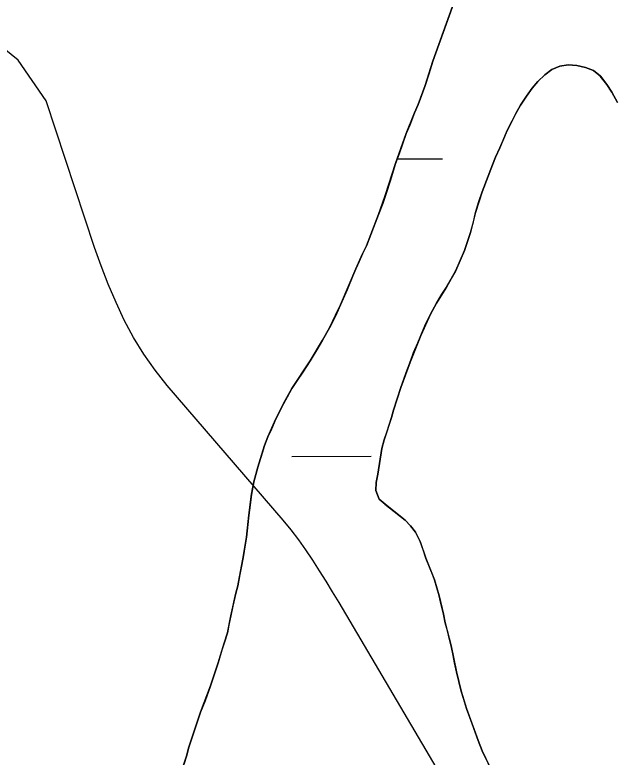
# Model space of a CAD drawing. Extents: x 3297716 to 3335574, y 688621 to 713991.
# Drawn here: x 3320990.9 to 3321232, y 698456.2 to 698755.9 of the extents above; entities that cross this region are included whole.
import ezdxf

# ---------------------------------------------------------------- set-up
doc = ezdxf.new("R2010")
doc.units = 0
for name, color, linetype in [('V-RIVR-EDGE', 7, 'Continuous'), ('V-SITE-VEGE', 7, 'Continuous'), ('V-TOPO-MAJR', 7, 'Continuous'), ('V-TOPO-SHOR', 7, 'Continuous'), ('V-WETL-SWMP', 7, 'Continuous')]:
    doc.layers.add(name, color=color, linetype=linetype)

msp = doc.modelspace()

# ---------------------------------------------------------------- linework, layer by layer
at = {"layer": 'V-RIVR-EDGE'}
msp.add_spline([(3321618.45, 701061.3), (3321639.17, 701040.92), (3321661.92, 701020.55), (3321674.32, 701007.67), (3321694.16, 700986.07), (3321717.72, 700957.41), (3321720.61, 700953.26), (3321724.75, 700950.76), (3321726.82, 700949.51), (3321730.12, 700946.19), (3321742.93, 700927.09), (3321753.65, 700905.93), (3321756.11, 700893.9), (3321759.81, 700884.36), (3321768.06, 700867.34), (3321776.73, 700853.23), (3321786.64, 700837.46), (3321794.49, 700827.9), (3321804.41, 700817.1), (3321812.69, 700810.04), (3321821.8, 700809.18), (3321830.09, 700806.68), (3321833.39, 700803.77), (3321835.87, 700798.79), (3321840.83, 700792.97), (3321849.52, 700787.56), (3321852, 700783.83), (3321866.46, 700765.14), (3321875.54, 700751.02), (3321880.08, 700741.06), (3321885.01, 700725.72), (3321889.55, 700717), (3321895.75, 700710.35), (3321901.94, 700699.15), (3321908.12, 700684.63), (3321912.22, 700664.31), (3321919.16, 700623.67), (3321922, 700598.79), (3321922.33, 700564.8), (3321921.8, 700517.55), (3321919.28, 700502.22), (3321912.99, 700476.13), (3321905.84, 700433.04), (3321899.49, 700379.59), (3321893.61, 700348.1), (3321887.31, 700316.2), (3321880.2, 700288.86), (3321874.74, 700259.03), (3321869.25, 700218.84), (3321863.73, 700164.56), (3321860.77, 700141.35), (3321859.51, 700133.9), (3321857.38, 700109.86), (3321857.72, 700080.85), (3321854.3, 700038.58), (3321847.95, 699987.61), (3321847.83, 699937.46), (3321848.6, 699913.83), (3321849.33, 699873.21), (3321853.78, 699830.51), (3321854.96, 699803.15), (3321853.26, 699786.99), (3321851.54, 699762.54), (3321847.36, 699747.63), (3321844.45, 699743.9), (3321843.17, 699728.57), (3321839.41, 699718.22), (3321831.1, 699708.71), (3321827.36, 699705.81), (3321826.94, 699701.67), (3321826.9, 699687.16), (3321823.15, 699678.88), (3321813.6, 699670.62), (3321798.66, 699664.44), (3321785.76, 699644.16), (3321779.93, 699632.57), (3321773.21, 699598.6), (3321768.1, 699540.58), (3321765.15, 699519.86), (3321762.59, 699492.93), (3321757.53, 699458.54), (3321751.27, 699439.49), (3321741.26, 699415.47), (3321732.08, 699391.04), (3321722.08, 699368.27), (3321716.24, 699354.61), (3321712.46, 699334.72), (3321711.17, 699313.17), (3321708.16, 699269.24), (3321710.2, 699258.88), (3321713.08, 699250.99), (3321718.86, 699240.62), (3321727.54, 699231.89), (3321733.75, 699226.9), (3321735.8, 699219.85), (3321729.5, 699186.29), (3321720.32, 699159.37), (3321709.07, 699134.53), (3321700.31, 699115.49), (3321685.36, 699100.6), (3321679.12, 699094.4), (3321674.96, 699087.37), (3321674.54, 699083.64), (3321670.34, 699063.75), (3321660.32, 699031.86), (3321651.17, 699018.62), (3321638.28, 699002.49), (3321632.02, 698987.58), (3321625.76, 698968.12), (3321619.46, 698936.22), (3321615.66, 698908.04), (3321607.29, 698875.32), (3321593.49, 698825.61), (3321583.49, 698805.33), (3321580.14, 698792.07), (3321580.11, 698777.57), (3321580.08, 698768.03), (3321572.16, 698748.16), (3321567.94, 698717.91), (3321559.1, 698663.64), (3321555.74, 698647.06), (3321554.07, 698638.36), (3321550.73, 698631.74), (3321551.53, 698617.65), (3321548.59, 698601.9), (3321548.13, 698586.15), (3321543.97, 698577.46), (3321538.14, 698566.28), (3321534.37, 698551.37), (3321535.17, 698541.42), (3321533.49, 698532.72), (3321521.4, 698502.08), (3321503.45, 698451.14), (3321490.53, 698421.75), (3321481.38, 698409.33), (3321476.81, 698403.96), (3321474.3, 698395.26), (3321466.79, 698374.55), (3321458.45, 698355.09), (3321454.28, 698343.91), (3321453.02, 698339.36), (3321455.92, 698336.45), (3321456.74, 698333.13), (3321454.65, 698329.4), (3321448.83, 698321.96), (3321440.11, 698313.69), (3321430.98, 698308.32), (3321420.6, 698301.3), (3321418.1, 698296.34), (3321412.68, 698284.33), (3321407.28, 698277.71), (3321395.61, 698252.46), (3321375.16, 698198.21), (3321359.31, 698158.46), (3321345.97, 698126.16), (3321337.19, 698093.85), (3321334.25, 698078.94), (3321334.23, 698070.24), (3321336.69, 698059.45), (3321328.74, 698032.12), (3321314.56, 697996.09), (3321306.62, 697968.76), (3321301.21, 697958.41), (3321293.31, 697951.38), (3321284.15, 697933.99), (3321274.57, 697915.37), (3321271.23, 697904.6), (3321272.45, 697893.82), (3321272.42, 697881.8), (3321266.57, 697862.33), (3321256.95, 697828.37), (3321254.44, 697817.6), (3321249.85, 697808.08), (3321241.51, 697787.79), (3321233.61, 697774.54), (3321226.53, 697762.13), (3321220.27, 697745.56), (3321216.1, 697733.97), (3321215.67, 697727.34), (3321217.73, 697725.67), (3321219.8, 697723.6), (3321219.37, 697718.62), (3321208.12, 697691.71), (3321197.7, 697668.11), (3321194.79, 697666.04), (3321191.06, 697666.05), (3321191.45, 697656.52), (3321188.95, 697651.55), (3321185.63, 697649.07), (3321180.24, 697647.84), (3321181.04, 697635.82), (3321179.37, 697630.85), (3321174.8, 697625.89), (3321172.29, 697619.26), (3321170.2, 697612.22), (3321164.33, 697585.71), (3321162.65, 697577.01), (3321158.92, 697575.78), (3321154.35, 697570.81), (3321148.51, 697557.56), (3321144.77, 697550.53), (3321143.91, 697539.34), (3321140.58, 697535.62), (3321134.77, 697529.41), (3321132.68, 697525.27), (3321128.5, 697509.53), (3321122.64, 697486.75), (3321103.06, 697447.42), (3321100.98, 697441.63), (3321100.95, 697432.92), (3321091.79, 697415.12), (3321084.3, 697404.36), (3321071.4, 697382.01), (3321064.34, 697376.64), (3321056.87, 697372.93), (3321048.14, 697363.42), (3321041.07, 697351), (3321031.9, 697332.37), (3321023.56, 697312.08), (3321015.63, 697288.06), (3321006.43, 697254.51), (3320994.76, 697229.67), (3320983.51, 697207.32), (3320979.36, 697203.6), (3320975.6, 697193.66), (3320968.09, 697172.54), (3320962.64, 697145.61), (3320955.95, 697122.42), (3320943.84, 697086.8), (3320940.48, 697069.4), (3320936.31, 697061.12), (3320926.34, 697048.71), (3320920.93, 697043.34), (3320909.64, 697002.33), (3320899.61, 696969.2), (3320887.51, 696935.24), (3320880.84, 696920.33), (3320879.58, 696912.46), (3320883.28, 696900.43), (3320882.85, 696894.63), (3320876.18, 696878.07), (3320871.56, 696854.04), (3320866.95, 696835.81), (3320859.86, 696815.94), (3320857.35, 696806.82), (3320853.17, 696794.4), (3320849.83, 696784.46), (3320847.3, 696766.64), (3320843.13, 696755.46), (3320836.06, 696746.78), (3320830.23, 696736.43), (3320825.62, 696714.06), (3320819.78, 696699.98), (3320814.39, 696700.82), (3320813.53, 696688.39), (3320798.51, 696648.22), (3320788.51, 696625.45), (3320782.7, 696621.73), (3320776.44, 696606.83), (3320773.11, 696599.38), (3320766.05, 696592.76), (3320752.32, 696573.31), (3320739.41, 696550.14), (3320720.25, 696512.05), (3320700.68, 696473.55), (3320668.58, 696401.51), (3320646.49, 696351.83), (3320619.82, 696291.38), (3320606.9, 696264.05), (3320587.72, 696216.85), (3320576.88, 696191.59), (3320559.79, 696152.26), (3320552.68, 696128.24), (3320546.41, 696106.29), (3320536.39, 696076.47), (3320526.77, 696040.43), (3320506.73, 695984.11), (3320462.47, 695850.34), (3320450.34, 695806.02), (3320441.99, 695784.08), (3320420.24, 695702.06), (3320413.95, 695672.23), (3320409.31, 695639.92), (3320408.02, 695624.17), (3320406.74, 695608.42), (3320408.37, 695594.32), (3320410.83, 695583.96), (3320416.18, 695571.92), (3320421.98, 695567.35), (3320430.26, 695563.18), (3320436.88, 695558.19), (3320439.76, 695552.38), (3320445.95, 695539.93), (3320448.82, 695529.15), (3320449.62, 695514.64), (3320448.35, 695507.18), (3320445.85, 695499.32), (3320439.61, 695490.63), (3320432.95, 695478.62), (3320425.04, 695464.14), (3320423.36, 695454.61), (3320416.68, 695438.87), (3320407.94, 695423.56), (3320400.05, 695416.95), (3320392.16, 695411.99), (3320377.64, 695405.4), (3320369.77, 695408.32), (3320357.76, 695410.42), (3320346.57, 695411.28), (3320320.43, 695400.15), (3320298.01, 695386.53), (3320249, 695343.13), (3320201.63, 695295.58), (3320188.34, 695286.49), (3320177.97, 695282.37), (3320168.43, 695279.5), (3320163.44, 695274.95), (3320158.02, 695258.8), (3320150.48, 695228.14), (3320140.07, 695207.45), (3320125.48, 695174.32), (3320115.05, 695149.48), (3320110.04, 695134.99), (3320108.37, 695129.6), (3320108.36, 695125.87), (3320112.48, 695115.91), (3320113.71, 695108.45), (3320113.28, 695102.65), (3320106.62, 695091.47), (3320104.12, 695086.92), (3320100.38, 695081.54), (3320098.3, 695077.82), (3320098.29, 695074.91), (3320104.89, 695063.71), (3320105.7, 695055.41), (3320108.15, 695041.32), (3320112.69, 695030.11), (3320122.19, 695016.41), (3320128.39, 695010.18), (3320133.76, 695004.36), (3320135.82, 694999.39), (3320135.81, 694993.17), (3320132.46, 694981.16), (3320110.39, 694941.42), (3320095, 694917.83), (3320080.04, 694902.95), (3320068.41, 694893.44), (3320055.95, 694881.45), (3320033.07, 694848.77), (3319991.89, 694787.94), (3319966.93, 694752.36), (3319939.88, 694710.15), (3319919.91, 694678.69), (3319900.35, 694647.24), (3319884.95, 694618.27), (3319831.21, 694511.88), (3319802.89, 694453.92), (3319782.47, 694411.28), (3319716.3, 694301.19), (3319680.91, 694240.35), (3319651.35, 694187.37), (3319580.16, 694059.05), (3319556.78, 694017.46)], degree=3, dxfattribs=at)
at = {"layer": 'V-SITE-VEGE'}
for points in [[(3321058.06, 698450.19), (3321060.17, 698456.6), (3321061.14, 698460.27), (3321065.86, 698474.36), (3321069.86, 698485.03), (3321072.95, 698494.29), (3321075.39, 698502.28), (3321076.78, 698506.45), (3321078.06, 698513.28), (3321080.07, 698522.45), (3321080.88, 698525.44), (3321083.21, 698537.6), (3321084.4, 698545.01), (3321085.33, 698553.92), (3321086.43, 698562.32), (3321087.4, 698567.32), (3321089.02, 698573.23), (3321091.7, 698581.99), (3321093.08, 698585.49), (3321096.27, 698592.75), (3321099.31, 698598.92), (3321102.75, 698605.02), (3321110.07, 698616.21), (3321115.09, 698624.57), (3321117.88, 698629.58), (3321120.42, 698634.58), (3321122.39, 698638.84), (3321128.6, 698653.35), (3321131.3, 698659.45), (3321132.86, 698662.7), (3321137.75, 698675.29), (3321139.38, 698679.8), (3321140.61, 698683.3), (3321144.59, 698695.88), (3321148.91, 698707.97), (3321152.26, 698716.31), (3321153.73, 698719.65), (3321156.59, 698727.32), (3321159.59, 698737.24), (3321171.9, 698771.34)], [(3321234.21, 698720.55), (3321231.86, 698724.67), (3321229.94, 698727.72), (3321227.26, 698731.17), (3321224.44, 698733.47), (3321221.2, 698734.6), (3321217.72, 698735.4), (3321214.33, 698735.71), (3321210.86, 698735.19), (3321207.64, 698733.84), (3321204.84, 698731.67), (3321202.05, 698728.92), (3321199.75, 698726.26), (3321197.38, 698723.1), (3321195.09, 698719.44), (3321193.13, 698716.03)], [(3321193.13, 698716.03), (3321189.62, 698709.23), (3321186.69, 698702.18), (3321184.98, 698698.44), (3321183.68, 698695.29), (3321179.54, 698684.5), (3321176.87, 698676.05), (3321174.86, 698668.09), (3321172.43, 698660.79), (3321168.94, 698652.66), (3321165.1, 698645.93), (3321161.09, 698639.54), (3321158.64, 698635.05), (3321154.73, 698626.5), (3321150.43, 698615.72), (3321146.7, 698605.43), (3321143.7, 698596.31), (3321142.9, 698593.33), (3321139.98, 698584.37), (3321139.02, 698580.81), (3321137.44, 698570.46), (3321136.72, 698567.06), (3321136.66, 698563.83), (3321138, 698560.37), (3321140.34, 698558.32), (3321148.49, 698551.93), (3321150.66, 698549.63), (3321152.58, 698546.99), (3321154.51, 698543.29), (3321156.79, 698536.6)], [(3321156.79, 698536.6), (3321160.33, 698527.86), (3321162.19, 698521.34), (3321163.99, 698513.91), (3321164.67, 698510.52), (3321166.97, 698501.19), (3321169.2, 698490.7), (3321171.08, 698482.85), (3321173.28, 698475.92), (3321177.92, 698462.97), (3321179.61, 698458.76), (3321189.77, 698437.33)]]:
    msp.add_lwpolyline(points, dxfattribs=at)
at = {"layer": 'V-TOPO-MAJR'}
msp.add_lwpolyline([(3321174.25, 698429.57), (3321121.75, 698518.62), (3321119.17, 698522.93), (3321116.56, 698527.23), (3321113.9, 698531.5), (3321111.21, 698535.75), (3321108.42, 698539.92), (3321105.5, 698544), (3321102.42, 698547.96), (3321099.23, 698551.84), (3321052.4, 698606.27), (3321047.48, 698612.46), (3321042.89, 698618.88), (3321038.81, 698625.64), (3321035.07, 698632.62), (3321031.73, 698639.83), (3321028.59, 698647.11), (3321025.75, 698654.52), (3321023.09, 698662.01), (3321003.46, 698721.14), (3320992.26, 698737.57), (3320978.63, 698748.55)], dxfattribs=at)
at = {"layer": 'V-TOPO-SHOR'}
for points in [[(3321170.35, 698767.17), (3321159.59, 698737.24), (3321158.05, 698731.99), (3321156.59, 698727.32), (3321155.12, 698723.32), (3321153.73, 698719.65), (3321152.26, 698716.31), (3321150.3, 698711.39), (3321148.91, 698707.97), (3321145.98, 698699.72), (3321144.59, 698695.88), (3321142.48, 698689.13), (3321140.61, 698683.3), (3321139.39, 698679.8), (3321137.75, 698675.29), (3321136.37, 698671.79), (3321132.86, 698662.7), (3321131.3, 698659.45), (3321129.91, 698656.28), (3321128.6, 698653.35), (3321127.37, 698650.52), (3321125, 698644.85), (3321122.39, 698638.84), (3321120.42, 698634.58), (3321117.88, 698629.58), (3321115.09, 698624.57), (3321113.2, 698621.39), (3321110.07, 698616.21), (3321107.12, 698611.62), (3321104.65, 698607.86), (3321102.75, 698605.02), (3321100.79, 698601.59), (3321099.31, 698598.92), (3321097.83, 698595.92), (3321096.27, 698592.75), (3321094.48, 698588.58), (3321093.08, 698585.49), (3321091.7, 698581.99), (3321090.72, 698578.99), (3321089.02, 698573.23), (3321087.4, 698567.32), (3321086.43, 698562.32), (3321085.88, 698557.91), (3321085.33, 698553.92), (3321084.94, 698550.17), (3321084.4, 698545.01), (3321083.76, 698541.18), (3321083.2, 698537.6), (3321082.48, 698533.94), (3321081.76, 698529.94), (3321080.88, 698525.44), (3321080.07, 698522.45), (3321078.94, 698517.2), (3321078.06, 698513.28), (3321077.33, 698509.53), (3321076.78, 698506.45), (3321075.39, 698502.28), (3321074.5, 698499.37), (3321072.95, 698494.29), (3321071.9, 698491.12), (3321069.86, 698485.03), (3321067.66, 698479.03), (3321065.86, 698474.36), (3321063.99, 698468.77), (3321062.36, 698463.94), (3321061.14, 698460.27), (3321060.17, 698456.6), (3321059.11, 698453.27)], [(3321156.79, 698536.6), (3321155.69, 698539.98), (3321154.51, 698543.29), (3321152.58, 698546.99), (3321150.66, 698549.63), (3321148.49, 698551.93), (3321143.25, 698556.03), (3321140.34, 698558.32), (3321138, 698560.37), (3321136.66, 698563.83), (3321136.72, 698567.06), (3321137.44, 698570.46), (3321139.02, 698580.81), (3321139.98, 698584.37), (3321141.04, 698587.44), (3321142.9, 698593.33), (3321143.7, 698596.31), (3321145.32, 698601.29), (3321146.7, 698605.43), (3321148.08, 698609.17), (3321149.29, 698612.57), (3321150.43, 698615.72), (3321151.89, 698619.53), (3321153.52, 698623.43), (3321154.73, 698626.5), (3321156.44, 698630.32), (3321158.64, 698635.05), (3321161.09, 698639.54), (3321163.3, 698643.11), (3321165.1, 698645.93), (3321168.94, 698652.66), (3321172.43, 698660.79), (3321174.86, 698668.09), (3321175.99, 698672.32), (3321176.87, 698676.05), (3321178.25, 698680.52), (3321179.54, 698684.5), (3321183.68, 698695.29), (3321184.98, 698698.44), (3321186.69, 698702.18), (3321187.99, 698705.33), (3321189.62, 698709.23), (3321191.66, 698713.13), (3321193.13, 698716.03), (3321195.09, 698719.44), (3321197.38, 698723.1), (3321199.75, 698726.26), (3321202.05, 698728.92), (3321204.84, 698731.67), (3321207.64, 698733.84), (3321210.86, 698735.19), (3321214.33, 698735.71), (3321217.72, 698735.4), (3321221.2, 698734.6), (3321224.44, 698733.47), (3321227.26, 698731.17), (3321229.94, 698727.72), (3321231.86, 698724.67), (3321234.21, 698720.55)], [(3321181.54, 698454.64), (3321179.61, 698458.76), (3321177.92, 698462.97), (3321176.74, 698466.35), (3321175.56, 698469.73), (3321173.28, 698475.92), (3321172.09, 698479.47), (3321171.08, 698482.85), (3321169.2, 698490.7), (3321168.43, 698494.25), (3321167.83, 698497.31), (3321166.97, 698501.19), (3321166.21, 698504.24), (3321165.52, 698507.22), (3321164.67, 698510.52), (3321163.99, 698513.91), (3321163.05, 698517.7), (3321162.19, 698521.34), (3321160.33, 698527.86), (3321159.82, 698529.26), (3321156.79, 698536.6)]]:
    msp.add_lwpolyline(points, dxfattribs=at)
at = {"layer": 'V-WETL-SWMP'}
for p, q in [((3321159.57, 698737.25), (3321171.88, 698771.35)), ((3321156.56, 698727.33), (3321159.57, 698737.25)), ((3321207.63, 698733.85), (3321204.83, 698731.68)), ((3321210.84, 698735.2), (3321207.63, 698733.85)), ((3321214.31, 698735.72), (3321210.84, 698735.2)), ((3321217.71, 698735.41), (3321214.31, 698735.72)), ((3321221.19, 698734.61), (3321217.71, 698735.41)), ((3321224.42, 698733.47), (3321221.19, 698734.61)), ((3321204.83, 698731.68), (3321202.04, 698728.93)), ((3321227.25, 698731.18), (3321224.42, 698733.47)), ((3321229.92, 698727.72), (3321227.25, 698731.18)), ((3321202.04, 698728.93), (3321199.74, 698726.26)), ((3321231.85, 698724.68), (3321229.92, 698727.72)), ((3321153.71, 698719.66), (3321156.56, 698727.33)), ((3321199.74, 698726.26), (3321197.36, 698723.1)), ((3321234.19, 698720.56), (3321231.85, 698724.68)), ((3321197.36, 698723.1), (3321195.08, 698719.45)), ((3321152.23, 698716.32), (3321153.71, 698719.66)), ((3321195.08, 698719.45), (3321193.11, 698716.04)), ((3321148.88, 698707.98), (3321152.23, 698716.32)), ((3321193.11, 698716.04), (3321189.61, 698709.23)), ((3321144.56, 698695.89), (3321148.88, 698707.98)), ((3321189.61, 698709.23), (3321186.68, 698702.18)), ((3321186.68, 698702.18), (3321184.97, 698698.45)), ((3321145.23, 698697.76), (3321163.47, 698697.78)), ((3321184.97, 698698.45), (3321183.67, 698695.29)), ((3321140.58, 698683.31), (3321144.56, 698695.89)), ((3321183.67, 698695.29), (3321179.53, 698684.51)), ((3321139.36, 698679.81), (3321140.58, 698683.31)), ((3321179.53, 698684.51), (3321176.86, 698676.05)), ((3321137.73, 698675.3), (3321139.36, 698679.81)), ((3321132.83, 698662.71), (3321137.73, 698675.3)), ((3321176.86, 698676.05), (3321174.85, 698668.1)), ((3321174.85, 698668.1), (3321172.42, 698660.8)), ((3321131.27, 698659.46), (3321132.83, 698662.71)), ((3321128.57, 698653.37), (3321131.27, 698659.46)), ((3321172.42, 698660.8), (3321168.92, 698652.67)), ((3321122.36, 698638.85), (3321128.57, 698653.37)), ((3321168.92, 698652.67), (3321165.08, 698645.94)), ((3321165.08, 698645.94), (3321161.08, 698639.54)), ((3321120.39, 698634.6), (3321122.36, 698638.85)), ((3321161.08, 698639.54), (3321158.63, 698635.06)), ((3321158.63, 698635.06), (3321154.72, 698626.51)), ((3321117.85, 698629.59), (3321120.39, 698634.6)), ((3321115.06, 698624.58), (3321117.85, 698629.59)), ((3321154.72, 698626.51), (3321150.41, 698615.72)), ((3321110.05, 698616.23), (3321115.06, 698624.58)), ((3321102.73, 698605.03), (3321110.05, 698616.23)), ((3321150.41, 698615.72), (3321146.68, 698605.44)), ((3321099.28, 698598.93), (3321102.73, 698605.03)), ((3321146.68, 698605.44), (3321143.69, 698596.32)), ((3321096.25, 698592.76), (3321099.28, 698598.93)), ((3321143.69, 698596.32), (3321142.88, 698593.33)), ((3321093.06, 698585.5), (3321096.25, 698592.76)), ((3321142.88, 698593.33), (3321139.97, 698584.38)), ((3321091.67, 698582), (3321093.06, 698585.5)), ((3321139.97, 698584.38), (3321139, 698580.82)), ((3321088.99, 698573.25), (3321091.67, 698582)), ((3321139, 698580.82), (3321137.42, 698570.46)), ((3321102.73, 698577.66), (3321134.73, 698577.68)), ((3321087.37, 698567.33), (3321088.99, 698573.25)), ((3321137.42, 698570.46), (3321136.7, 698567.07)), ((3321086.41, 698562.33), (3321087.37, 698567.33)), ((3321136.7, 698567.07), (3321136.64, 698563.84)), ((3321136.64, 698563.84), (3321137.99, 698560.38)), ((3321085.3, 698553.93), (3321086.41, 698562.33)), ((3321137.99, 698560.38), (3321140.32, 698558.33)), ((3321140.32, 698558.33), (3321148.48, 698551.93)), ((3321084.37, 698545.02), (3321085.3, 698553.93)), ((3321148.48, 698551.93), (3321150.64, 698549.63)), ((3321150.64, 698549.63), (3321152.57, 698547)), ((3321083.18, 698537.61), (3321084.37, 698545.02)), ((3321152.57, 698547), (3321154.49, 698543.29)), ((3321154.49, 698543.29), (3321156.78, 698536.61)), ((3321080.85, 698525.45), (3321083.18, 698537.61)), ((3321156.78, 698536.61), (3321160.31, 698527.86)), ((3321160.31, 698527.86), (3321162.18, 698521.34)), ((3321080.04, 698522.46), (3321080.85, 698525.45)), ((3321078.03, 698513.29), (3321080.04, 698522.46)), ((3321162.18, 698521.34), (3321163.97, 698513.91)), ((3321076.75, 698506.46), (3321078.03, 698513.29)), ((3321163.97, 698513.91), (3321164.66, 698510.52)), ((3321164.66, 698510.52), (3321166.96, 698501.19)), ((3321075.37, 698502.3), (3321076.75, 698506.46)), ((3321072.93, 698494.3), (3321075.37, 698502.3)), ((3321166.96, 698501.19), (3321169.19, 698490.7)), ((3321069.84, 698485.04), (3321072.93, 698494.3)), ((3321169.19, 698490.7), (3321171.06, 698482.86)), ((3321065.84, 698474.37), (3321069.84, 698485.04)), ((3321171.06, 698482.86), (3321173.26, 698475.93)), ((3321173.26, 698475.93), (3321177.91, 698462.97)), ((3321061.12, 698460.28), (3321065.84, 698474.37)), ((3321177.91, 698462.97), (3321179.59, 698458.77)), ((3321060.15, 698456.62), (3321061.12, 698460.28)), ((3321179.59, 698458.77), (3321189.76, 698437.33)), ((3321058.03, 698450.2), (3321060.15, 698456.62))]:
    msp.add_line(p, q, dxfattribs=at)

doc.saveas('drawing.dxf')
